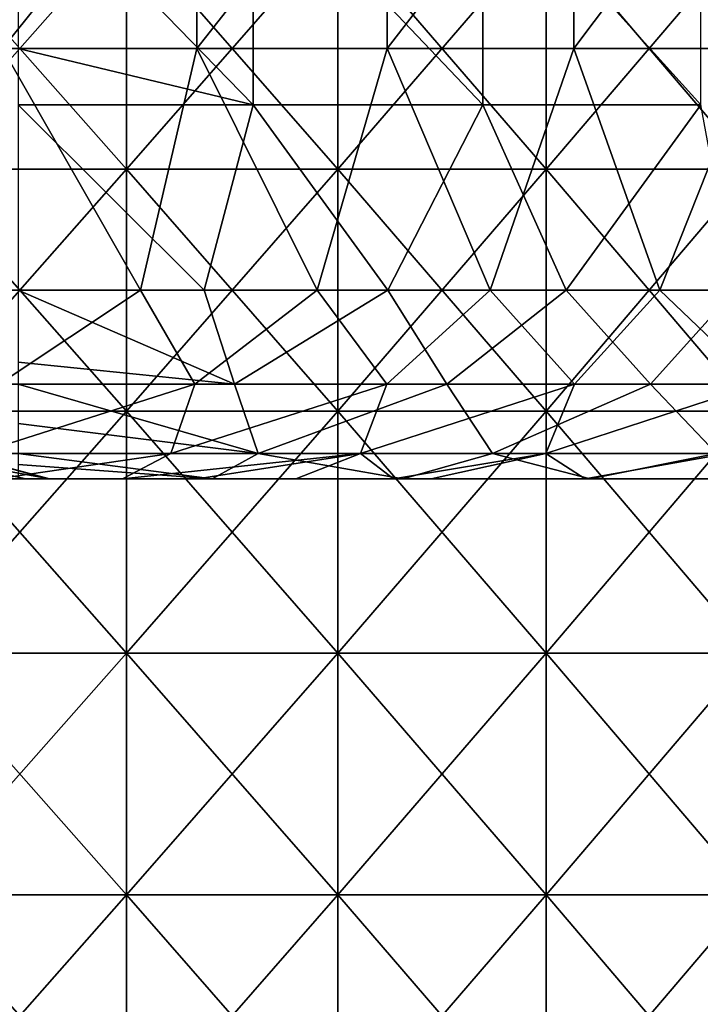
# Model space of a CAD drawing. Header units: inches. Extents: x -4.75 to 4.5, y 0 to 1.88.
# Tile 282 of 462: x 1.65 to 1.88, y 0.33 to 0.65. Entities that reach past the tile are written whole.
import ezdxf

# ---------------------------------------------------------------- set-up
doc = ezdxf.new("R2010")
doc.units = ezdxf.units.IN
doc.header["$LTSCALE"] = 101.851852
doc.header["$MEASUREMENT"] = 0
for name, color, linetype in [('10', 7, 'CONTINUOUS'), ('11', 7, 'CONTINUOUS'), ('12', 7, 'CONTINUOUS'), ('147', 7, 'CONTINUOUS'), ('152', 7, 'CONTINUOUS'), ('169', 7, 'CONTINUOUS'), ('170', 7, 'CONTINUOUS'), ('33', 7, 'CONTINUOUS')]:
    doc.layers.add(name, color=color, linetype=linetype)

msp = doc.modelspace()

# ---------------------------------------------------------------- linework, layer by layer
at = {"layer": '10', "color": 13, "linetype": 'Continuous', "true_color": 0xd67263}
for points in [[(1.57358, 0.5, 1.93572), (1.64688, 0.5, 2.0158), (1.65225, 0.5, 1.93572), (1.57358, 0.5, 1.93572)], [(1.57358, 0.5, 1.93572), (1.65225, 0.5, 1.93572), (1.63894, 0.5, 1.85564), (1.57358, 0.5, 1.93572)], [(1.66122, 0.5, 0.49428), (1.58903, 0.5, 0.4142), (1.58212, 0.5, 0.49428), (1.66122, 0.5, 0.49428)], [(1.66122, 0.5, 0.49428), (1.58212, 0.5, 0.49428), (1.63796, 0.5, 0.57436), (1.66122, 0.5, 0.49428)], [(1.66169, 0.5, 1.05484), (1.61524, 0.5, 0.97476), (1.58258, 0.5, 1.05484), (1.66169, 0.5, 1.05484)], [(1.66169, 0.5, 1.05484), (1.58258, 0.5, 1.05484), (1.63382, 0.5, 1.13492), (1.66169, 0.5, 1.05484)], [(1.63399, 0.5, 0.89468), (1.6644, 0.5, 0.8146), (1.58512, 0.5, 0.8146), (1.63399, 0.5, 0.89468)], [(1.6644, 0.5, 0.8146), (1.59917, 0.5, 0.73452), (1.58512, 0.5, 0.8146), (1.6644, 0.5, 0.8146)], [(1.6685, 0.5, 0.4142), (1.59594, 0.5, 0.33412), (1.58903, 0.5, 0.4142), (1.6685, 0.5, 0.4142)], [(1.6685, 0.5, 0.4142), (1.58903, 0.5, 0.4142), (1.66122, 0.5, 0.49428), (1.6685, 0.5, 0.4142)], [(1.67579, 0.5, 0.33412), (1.65118, 0.5, 0.3125), (1.59594, 0.5, 0.33412), (1.67579, 0.5, 0.33412)], [(1.67579, 0.5, 0.33412), (1.59594, 0.5, 0.33412), (1.6685, 0.5, 0.4142), (1.67579, 0.5, 0.33412)], [(1.63382, 0.5, 1.13492), (1.59613, 0.5, 1.21455), (1.67447, 0.5, 1.215), (1.63382, 0.5, 1.13492)], [(1.59613, 0.5, 1.21455), (1.59848, 0.5, 1.21732), (1.67447, 0.5, 1.215), (1.59613, 0.5, 1.21455)], [(1.59848, 0.5, 1.21732), (1.64383, 0.5, 1.29472), (1.67447, 0.5, 1.215), (1.59848, 0.5, 1.21732)], [(1.67912, 0.5, 0.73452), (1.62695, 0.5, 0.65444), (1.59917, 0.5, 0.73452), (1.67912, 0.5, 0.73452)], [(1.67912, 0.5, 0.73452), (1.59917, 0.5, 0.73452), (1.6644, 0.5, 0.8146), (1.67912, 0.5, 0.73452)], [(1.68575, 0.5, 2.25628), (1.629, 0.5, 2.17596), (1.60719, 0.5, 2.25604), (1.68575, 0.5, 2.25628)], [(1.68575, 0.5, 2.25628), (1.60719, 0.5, 2.25604), (1.64413, 0.5, 2.2868), (1.68575, 0.5, 2.25628)], [(1.69191, 0.5, 1.6154), (1.61505, 0.5, 1.6154), (1.61767, 0.5, 1.69548), (1.69191, 0.5, 1.6154)], [(1.61505, 0.5, 1.6154), (1.69191, 0.5, 1.6154), (1.61866, 0.5, 1.53725), (1.61505, 0.5, 1.6154)], [(1.69416, 0.5, 0.97476), (1.63399, 0.5, 0.89468), (1.61524, 0.5, 0.97476), (1.69416, 0.5, 0.97476)], [(1.69416, 0.5, 0.97476), (1.61524, 0.5, 0.97476), (1.66169, 0.5, 1.05484), (1.69416, 0.5, 0.97476)], [(1.69657, 0.5, 1.69548), (1.69191, 0.5, 1.6154), (1.61767, 0.5, 1.69548), (1.69657, 0.5, 1.69548)], [(1.69657, 0.5, 1.69548), (1.61767, 0.5, 1.69548), (1.62982, 0.5, 1.77556), (1.69657, 0.5, 1.69548)], [(1.61866, 0.5, 1.53725), (1.69191, 0.5, 1.6154), (1.68989, 0.5, 1.53532), (1.61866, 0.5, 1.53725)], [(1.61866, 0.5, 1.53725), (1.68989, 0.5, 1.53532), (1.64547, 0.5, 1.48289), (1.61866, 0.5, 1.53725)], [(1.70633, 0.5, 0.65444), (1.63796, 0.5, 0.57436), (1.62695, 0.5, 0.65444), (1.70633, 0.5, 0.65444)], [(1.70633, 0.5, 0.65444), (1.62695, 0.5, 0.65444), (1.67912, 0.5, 0.73452), (1.70633, 0.5, 0.65444)], [(1.70846, 0.5, 2.17596), (1.64594, 0.5, 2.09588), (1.629, 0.5, 2.17596), (1.70846, 0.5, 2.17596)], [(1.70846, 0.5, 2.17596), (1.629, 0.5, 2.17596), (1.68575, 0.5, 2.25628), (1.70846, 0.5, 2.17596)], [(1.70931, 0.5, 1.77556), (1.69657, 0.5, 1.69548), (1.62982, 0.5, 1.77556), (1.70931, 0.5, 1.77556)], [(1.70931, 0.5, 1.77556), (1.62982, 0.5, 1.77556), (1.63894, 0.5, 1.85564), (1.70931, 0.5, 1.77556)], [(1.71237, 0.5, 1.13492), (1.66169, 0.5, 1.05484), (1.63382, 0.5, 1.13492), (1.71237, 0.5, 1.13492)], [(1.71237, 0.5, 1.13492), (1.63382, 0.5, 1.13492), (1.67447, 0.5, 1.215), (1.71237, 0.5, 1.13492)], [(1.71369, 0.5, 0.89468), (1.63399, 0.5, 0.89468), (1.69416, 0.5, 0.97476), (1.71369, 0.5, 0.89468)], [(1.63399, 0.5, 0.89468), (1.71369, 0.5, 0.89468), (1.6644, 0.5, 0.8146), (1.63399, 0.5, 0.89468)], [(1.71782, 0.5, 0.57436), (1.66122, 0.5, 0.49428), (1.63796, 0.5, 0.57436), (1.71782, 0.5, 0.57436)], [(1.71782, 0.5, 0.57436), (1.63796, 0.5, 0.57436), (1.70633, 0.5, 0.65444), (1.71782, 0.5, 0.57436)], [(1.65225, 0.5, 1.93572), (1.71888, 0.5, 1.85564), (1.63894, 0.5, 1.85564), (1.65225, 0.5, 1.93572)], [(1.71888, 0.5, 1.85564), (1.70931, 0.5, 1.77556), (1.63894, 0.5, 1.85564), (1.71888, 0.5, 1.85564)], [(1.64383, 0.5, 1.29472), (1.64546, 0.5, 1.2991), (1.72111, 0.5, 1.29508), (1.64383, 0.5, 1.29472)], [(1.64383, 0.5, 1.29472), (1.72111, 0.5, 1.29508), (1.67447, 0.5, 1.215), (1.64383, 0.5, 1.29472)], [(1.64546, 0.5, 1.2991), (1.6611, 0.5, 1.3747), (1.72111, 0.5, 1.29508), (1.64546, 0.5, 1.2991)], [(1.68989, 0.5, 1.53532), (1.65372, 0.5, 1.45583), (1.64547, 0.5, 1.48289), (1.68989, 0.5, 1.53532)], [(1.72432, 0.5, 2.09588), (1.64688, 0.5, 2.0158), (1.64594, 0.5, 2.09588), (1.72432, 0.5, 2.09588)], [(1.72432, 0.5, 2.09588), (1.64594, 0.5, 2.09588), (1.70846, 0.5, 2.17596), (1.72432, 0.5, 2.09588)], [(1.72685, 0.5, 2.0158), (1.64688, 0.5, 2.0158), (1.72432, 0.5, 2.09588), (1.72685, 0.5, 2.0158)], [(1.64688, 0.5, 2.0158), (1.72685, 0.5, 2.0158), (1.65225, 0.5, 1.93572), (1.64688, 0.5, 2.0158)], [(1.71551, 0.5, 0.30881), (1.65118, 0.5, 0.3125), (1.67579, 0.5, 0.33412), (1.71551, 0.5, 0.30881)], [(1.65225, 0.5, 1.93572), (1.72685, 0.5, 2.0158), (1.73092, 0.5, 1.93572), (1.65225, 0.5, 1.93572)], [(1.65225, 0.5, 1.93572), (1.73092, 0.5, 1.93572), (1.71888, 0.5, 1.85564), (1.65225, 0.5, 1.93572)], [(1.72637, 0.5, 1.45524), (1.6616, 0.5, 1.391), (1.65372, 0.5, 1.45583), (1.72637, 0.5, 1.45524)], [(1.72637, 0.5, 1.45524), (1.65372, 0.5, 1.45583), (1.68989, 0.5, 1.53532), (1.72637, 0.5, 1.45524)], [(1.6611, 0.5, 1.3747), (1.6616, 0.5, 1.391), (1.72637, 0.5, 1.45524), (1.6611, 0.5, 1.3747)], [(1.73867, 0.5, 1.37516), (1.6611, 0.5, 1.3747), (1.72637, 0.5, 1.45524), (1.73867, 0.5, 1.37516)], [(1.6611, 0.5, 1.3747), (1.73867, 0.5, 1.37516), (1.72111, 0.5, 1.29508), (1.6611, 0.5, 1.3747)], [(1.74031, 0.5, 0.49428), (1.6685, 0.5, 0.4142), (1.66122, 0.5, 0.49428), (1.74031, 0.5, 0.49428)], [(1.74031, 0.5, 0.49428), (1.66122, 0.5, 0.49428), (1.71782, 0.5, 0.57436), (1.74031, 0.5, 0.49428)], [(1.7408, 0.5, 1.05484), (1.69416, 0.5, 0.97476), (1.66169, 0.5, 1.05484), (1.7408, 0.5, 1.05484)], [(1.7408, 0.5, 1.05484), (1.66169, 0.5, 1.05484), (1.71237, 0.5, 1.13492), (1.7408, 0.5, 1.05484)], [(1.71369, 0.5, 0.89468), (1.74367, 0.5, 0.8146), (1.6644, 0.5, 0.8146), (1.71369, 0.5, 0.89468)], [(1.74367, 0.5, 0.8146), (1.67912, 0.5, 0.73452), (1.6644, 0.5, 0.8146), (1.74367, 0.5, 0.8146)], [(1.74797, 0.5, 0.4142), (1.67579, 0.5, 0.33412), (1.6685, 0.5, 0.4142), (1.74797, 0.5, 0.4142)], [(1.74797, 0.5, 0.4142), (1.6685, 0.5, 0.4142), (1.74031, 0.5, 0.49428), (1.74797, 0.5, 0.4142)], [(1.71237, 0.5, 1.13492), (1.67447, 0.5, 1.215), (1.75322, 0.5, 1.215), (1.71237, 0.5, 1.13492)], [(1.67447, 0.5, 1.215), (1.72111, 0.5, 1.29508), (1.75322, 0.5, 1.215), (1.67447, 0.5, 1.215)], [(1.75563, 0.5, 0.33412), (1.71551, 0.5, 0.30881), (1.67579, 0.5, 0.33412), (1.75563, 0.5, 0.33412)], [(1.75563, 0.5, 0.33412), (1.67579, 0.5, 0.33412), (1.74797, 0.5, 0.4142), (1.75563, 0.5, 0.33412)], [(1.75906, 0.5, 0.73452), (1.70633, 0.5, 0.65444), (1.67912, 0.5, 0.73452), (1.75906, 0.5, 0.73452)], [(1.75906, 0.5, 0.73452), (1.67912, 0.5, 0.73452), (1.74367, 0.5, 0.8146), (1.75906, 0.5, 0.73452)], [(1.71055, 0.5, 2.23753), (1.70846, 0.5, 2.17596), (1.68575, 0.5, 2.25628), (1.71055, 0.5, 2.23753)], [(1.68989, 0.5, 1.53532), (1.69191, 0.5, 1.6154), (1.76442, 0.5, 1.53532), (1.68989, 0.5, 1.53532)], [(1.72637, 0.5, 1.45524), (1.68989, 0.5, 1.53532), (1.76442, 0.5, 1.53532), (1.72637, 0.5, 1.45524)], [(1.76878, 0.5, 1.6154), (1.69191, 0.5, 1.6154), (1.69657, 0.5, 1.69548), (1.76878, 0.5, 1.6154)], [(1.69191, 0.5, 1.6154), (1.76878, 0.5, 1.6154), (1.76442, 0.5, 1.53532), (1.69191, 0.5, 1.6154)], [(1.77308, 0.5, 0.97476), (1.71369, 0.5, 0.89468), (1.69416, 0.5, 0.97476), (1.77308, 0.5, 0.97476)], [(1.77308, 0.5, 0.97476), (1.69416, 0.5, 0.97476), (1.7408, 0.5, 1.05484), (1.77308, 0.5, 0.97476)], [(1.77547, 0.5, 1.69548), (1.76878, 0.5, 1.6154), (1.69657, 0.5, 1.69548), (1.77547, 0.5, 1.69548)], [(1.77547, 0.5, 1.69548), (1.69657, 0.5, 1.69548), (1.70931, 0.5, 1.77556), (1.77547, 0.5, 1.69548)], [(1.78571, 0.5, 0.65444), (1.71782, 0.5, 0.57436), (1.70633, 0.5, 0.65444), (1.78571, 0.5, 0.65444)], [(1.78571, 0.5, 0.65444), (1.70633, 0.5, 0.65444), (1.75906, 0.5, 0.73452), (1.78571, 0.5, 0.65444)], [(1.78805, 0.5, 2.1761), (1.72432, 0.5, 2.09588), (1.70846, 0.5, 2.17596), (1.78805, 0.5, 2.1761)], [(1.78805, 0.5, 2.1761), (1.70846, 0.5, 2.17596), (1.77556, 0.5, 2.1863), (1.78805, 0.5, 2.1761)], [(1.77556, 0.5, 2.1863), (1.70846, 0.5, 2.17596), (1.74324, 0.5, 2.21215), (1.77556, 0.5, 2.1863)], [(1.74324, 0.5, 2.21215), (1.70846, 0.5, 2.17596), (1.71055, 0.5, 2.23753), (1.74324, 0.5, 2.21215)], [(1.7888, 0.5, 1.77556), (1.77547, 0.5, 1.69548), (1.70931, 0.5, 1.77556), (1.7888, 0.5, 1.77556)], [(1.7888, 0.5, 1.77556), (1.70931, 0.5, 1.77556), (1.71888, 0.5, 1.85564), (1.7888, 0.5, 1.77556)], [(1.79092, 0.5, 1.13492), (1.7408, 0.5, 1.05484), (1.71237, 0.5, 1.13492), (1.79092, 0.5, 1.13492)], [(1.79092, 0.5, 1.13492), (1.71237, 0.5, 1.13492), (1.75322, 0.5, 1.215), (1.79092, 0.5, 1.13492)], [(1.79338, 0.5, 0.89468), (1.71369, 0.5, 0.89468), (1.77308, 0.5, 0.97476), (1.79338, 0.5, 0.89468)], [(1.71369, 0.5, 0.89468), (1.79338, 0.5, 0.89468), (1.74367, 0.5, 0.8146), (1.71369, 0.5, 0.89468)], [(1.77859, 0.5, 0.29786), (1.71551, 0.5, 0.30881), (1.75563, 0.5, 0.33412), (1.77859, 0.5, 0.29786)], [(1.79768, 0.5, 0.57436), (1.74031, 0.5, 0.49428), (1.71782, 0.5, 0.57436), (1.79768, 0.5, 0.57436)], [(1.79768, 0.5, 0.57436), (1.71782, 0.5, 0.57436), (1.78571, 0.5, 0.65444), (1.79768, 0.5, 0.57436)], [(1.73092, 0.5, 1.93572), (1.79881, 0.5, 1.85564), (1.71888, 0.5, 1.85564), (1.73092, 0.5, 1.93572)], [(1.79881, 0.5, 1.85564), (1.7888, 0.5, 1.77556), (1.71888, 0.5, 1.85564), (1.79881, 0.5, 1.85564)], [(1.72111, 0.5, 1.29508), (1.73867, 0.5, 1.37516), (1.79906, 0.5, 1.29508), (1.72111, 0.5, 1.29508)], [(1.72111, 0.5, 1.29508), (1.79906, 0.5, 1.29508), (1.75322, 0.5, 1.215), (1.72111, 0.5, 1.29508)], [(1.8027, 0.5, 2.09588), (1.72685, 0.5, 2.0158), (1.72432, 0.5, 2.09588), (1.8027, 0.5, 2.09588)], [(1.8027, 0.5, 2.09588), (1.72432, 0.5, 2.09588), (1.78805, 0.5, 2.1761), (1.8027, 0.5, 2.09588)], [(1.80242, 0.5, 1.45524), (1.73867, 0.5, 1.37516), (1.72637, 0.5, 1.45524), (1.80242, 0.5, 1.45524)], [(1.80242, 0.5, 1.45524), (1.72637, 0.5, 1.45524), (1.76442, 0.5, 1.53532), (1.80242, 0.5, 1.45524)], [(1.80683, 0.5, 2.0158), (1.72685, 0.5, 2.0158), (1.8027, 0.5, 2.09588), (1.80683, 0.5, 2.0158)], [(1.72685, 0.5, 2.0158), (1.80683, 0.5, 2.0158), (1.73092, 0.5, 1.93572), (1.72685, 0.5, 2.0158)], [(1.73092, 0.5, 1.93572), (1.80683, 0.5, 2.0158), (1.80959, 0.5, 1.93572), (1.73092, 0.5, 1.93572)], [(1.73092, 0.5, 1.93572), (1.80959, 0.5, 1.93572), (1.79881, 0.5, 1.85564), (1.73092, 0.5, 1.93572)], [(1.81852, 0.5, 1.37516), (1.73867, 0.5, 1.37516), (1.80242, 0.5, 1.45524), (1.81852, 0.5, 1.37516)], [(1.73867, 0.5, 1.37516), (1.81852, 0.5, 1.37516), (1.79906, 0.5, 1.29508), (1.73867, 0.5, 1.37516)], [(1.8194, 0.5, 0.49428), (1.74797, 0.5, 0.4142), (1.74031, 0.5, 0.49428), (1.8194, 0.5, 0.49428)], [(1.8194, 0.5, 0.49428), (1.74031, 0.5, 0.49428), (1.79768, 0.5, 0.57436), (1.8194, 0.5, 0.49428)], [(1.81991, 0.5, 1.05484), (1.77308, 0.5, 0.97476), (1.7408, 0.5, 1.05484), (1.81991, 0.5, 1.05484)], [(1.81991, 0.5, 1.05484), (1.7408, 0.5, 1.05484), (1.79092, 0.5, 1.13492), (1.81991, 0.5, 1.05484)], [(1.79338, 0.5, 0.89468), (1.82294, 0.5, 0.8146), (1.74367, 0.5, 0.8146), (1.79338, 0.5, 0.89468)], [(1.82294, 0.5, 0.8146), (1.75906, 0.5, 0.73452), (1.74367, 0.5, 0.8146), (1.82294, 0.5, 0.8146)], [(1.82744, 0.5, 0.4142), (1.75563, 0.5, 0.33412), (1.74797, 0.5, 0.4142), (1.82744, 0.5, 0.4142)], [(1.82744, 0.5, 0.4142), (1.74797, 0.5, 0.4142), (1.8194, 0.5, 0.49428), (1.82744, 0.5, 0.4142)], [(1.79092, 0.5, 1.13492), (1.75322, 0.5, 1.215), (1.83197, 0.5, 1.215), (1.79092, 0.5, 1.13492)], [(1.75322, 0.5, 1.215), (1.79906, 0.5, 1.29508), (1.83197, 0.5, 1.215), (1.75322, 0.5, 1.215)], [(1.83547, 0.5, 0.33412), (1.77859, 0.5, 0.29786), (1.75563, 0.5, 0.33412), (1.83547, 0.5, 0.33412)], [(1.83547, 0.5, 0.33412), (1.75563, 0.5, 0.33412), (1.82744, 0.5, 0.4142), (1.83547, 0.5, 0.33412)], [(1.839, 0.5, 0.73452), (1.78571, 0.5, 0.65444), (1.75906, 0.5, 0.73452), (1.839, 0.5, 0.73452)], [(1.839, 0.5, 0.73452), (1.75906, 0.5, 0.73452), (1.82294, 0.5, 0.8146), (1.839, 0.5, 0.73452)], [(1.76442, 0.5, 1.53532), (1.76878, 0.5, 1.6154), (1.83896, 0.5, 1.53532), (1.76442, 0.5, 1.53532)], [(1.80242, 0.5, 1.45524), (1.76442, 0.5, 1.53532), (1.83896, 0.5, 1.53532), (1.80242, 0.5, 1.45524)], [(1.84564, 0.5, 1.6154), (1.76878, 0.5, 1.6154), (1.77547, 0.5, 1.69548), (1.84564, 0.5, 1.6154)], [(1.76878, 0.5, 1.6154), (1.84564, 0.5, 1.6154), (1.83896, 0.5, 1.53532), (1.76878, 0.5, 1.6154)], [(1.852, 0.5, 0.97476), (1.79338, 0.5, 0.89468), (1.77308, 0.5, 0.97476), (1.852, 0.5, 0.97476)], [(1.852, 0.5, 0.97476), (1.77308, 0.5, 0.97476), (1.81991, 0.5, 1.05484), (1.852, 0.5, 0.97476)], [(1.85437, 0.5, 1.69548), (1.84564, 0.5, 1.6154), (1.77547, 0.5, 1.69548), (1.85437, 0.5, 1.69548)], [(1.85437, 0.5, 1.69548), (1.77547, 0.5, 1.69548), (1.7888, 0.5, 1.77556), (1.85437, 0.5, 1.69548)], [(1.84069, 0.5, 0.27957), (1.77859, 0.5, 0.29786), (1.83547, 0.5, 0.33412), (1.84069, 0.5, 0.27957)], [(1.86509, 0.5, 0.65444), (1.79768, 0.5, 0.57436), (1.78571, 0.5, 0.65444), (1.86509, 0.5, 0.65444)], [(1.86509, 0.5, 0.65444), (1.78571, 0.5, 0.65444), (1.839, 0.5, 0.73452), (1.86509, 0.5, 0.65444)], [(1.839, 0.5, 2.13323), (1.8027, 0.5, 2.09588), (1.78805, 0.5, 2.1761), (1.839, 0.5, 2.13323)], [(1.86829, 0.5, 1.77556), (1.85437, 0.5, 1.69548), (1.7888, 0.5, 1.77556), (1.86829, 0.5, 1.77556)], [(1.86829, 0.5, 1.77556), (1.7888, 0.5, 1.77556), (1.79881, 0.5, 1.85564), (1.86829, 0.5, 1.77556)], [(1.86947, 0.5, 1.13492), (1.81991, 0.5, 1.05484), (1.79092, 0.5, 1.13492), (1.86947, 0.5, 1.13492)], [(1.86947, 0.5, 1.13492), (1.79092, 0.5, 1.13492), (1.83197, 0.5, 1.215), (1.86947, 0.5, 1.13492)], [(1.87307, 0.5, 0.89468), (1.79338, 0.5, 0.89468), (1.852, 0.5, 0.97476), (1.87307, 0.5, 0.89468)], [(1.79338, 0.5, 0.89468), (1.87307, 0.5, 0.89468), (1.82294, 0.5, 0.8146), (1.79338, 0.5, 0.89468)], [(1.87753, 0.5, 0.57436), (1.8194, 0.5, 0.49428), (1.79768, 0.5, 0.57436), (1.87753, 0.5, 0.57436)], [(1.87753, 0.5, 0.57436), (1.79768, 0.5, 0.57436), (1.86509, 0.5, 0.65444), (1.87753, 0.5, 0.57436)], [(1.80959, 0.5, 1.93572), (1.87875, 0.5, 1.85564), (1.79881, 0.5, 1.85564), (1.80959, 0.5, 1.93572)], [(1.87875, 0.5, 1.85564), (1.86829, 0.5, 1.77556), (1.79881, 0.5, 1.85564), (1.87875, 0.5, 1.85564)], [(1.79906, 0.5, 1.29508), (1.81852, 0.5, 1.37516), (1.877, 0.5, 1.29508), (1.79906, 0.5, 1.29508)], [(1.79906, 0.5, 1.29508), (1.877, 0.5, 1.29508), (1.83197, 0.5, 1.215), (1.79906, 0.5, 1.29508)], [(1.87847, 0.5, 1.45524), (1.81852, 0.5, 1.37516), (1.80242, 0.5, 1.45524), (1.87847, 0.5, 1.45524)], [(1.87847, 0.5, 1.45524), (1.80242, 0.5, 1.45524), (1.83896, 0.5, 1.53532), (1.87847, 0.5, 1.45524)], [(1.88128, 0.5, 2.09606), (1.80683, 0.5, 2.0158), (1.8027, 0.5, 2.09588), (1.88128, 0.5, 2.09606)], [(1.88128, 0.5, 2.09606), (1.8027, 0.5, 2.09588), (1.839, 0.5, 2.13323), (1.88128, 0.5, 2.09606)], [(1.88681, 0.5, 2.0158), (1.80683, 0.5, 2.0158), (1.88128, 0.5, 2.09606), (1.88681, 0.5, 2.0158)], [(1.80683, 0.5, 2.0158), (1.88681, 0.5, 2.0158), (1.80959, 0.5, 1.93572), (1.80683, 0.5, 2.0158)], [(1.80959, 0.5, 1.93572), (1.88681, 0.5, 2.0158), (1.88825, 0.5, 1.93572), (1.80959, 0.5, 1.93572)], [(1.80959, 0.5, 1.93572), (1.88825, 0.5, 1.93572), (1.87875, 0.5, 1.85564), (1.80959, 0.5, 1.93572)], [(1.89838, 0.5, 1.37516), (1.81852, 0.5, 1.37516), (1.87847, 0.5, 1.45524), (1.89838, 0.5, 1.37516)], [(1.81852, 0.5, 1.37516), (1.89838, 0.5, 1.37516), (1.877, 0.5, 1.29508), (1.81852, 0.5, 1.37516)], [(1.89849, 0.5, 0.49428), (1.82744, 0.5, 0.4142), (1.8194, 0.5, 0.49428), (1.89849, 0.5, 0.49428)], [(1.89849, 0.5, 0.49428), (1.8194, 0.5, 0.49428), (1.87753, 0.5, 0.57436), (1.89849, 0.5, 0.49428)], [(1.89903, 0.5, 1.05484), (1.852, 0.5, 0.97476), (1.81991, 0.5, 1.05484), (1.89903, 0.5, 1.05484)], [(1.89903, 0.5, 1.05484), (1.81991, 0.5, 1.05484), (1.86947, 0.5, 1.13492), (1.89903, 0.5, 1.05484)], [(1.87307, 0.5, 0.89468), (1.90221, 0.5, 0.8146), (1.82294, 0.5, 0.8146), (1.87307, 0.5, 0.89468)], [(1.90221, 0.5, 0.8146), (1.839, 0.5, 0.73452), (1.82294, 0.5, 0.8146), (1.90221, 0.5, 0.8146)], [(1.9069, 0.5, 0.4142), (1.83547, 0.5, 0.33412), (1.82744, 0.5, 0.4142), (1.9069, 0.5, 0.4142)], [(1.9069, 0.5, 0.4142), (1.82744, 0.5, 0.4142), (1.89849, 0.5, 0.49428), (1.9069, 0.5, 0.4142)], [(1.86947, 0.5, 1.13492), (1.83197, 0.5, 1.215), (1.91071, 0.5, 1.215), (1.86947, 0.5, 1.13492)], [(1.83197, 0.5, 1.215), (1.877, 0.5, 1.29508), (1.91071, 0.5, 1.215), (1.83197, 0.5, 1.215)], [(1.91531, 0.5, 0.33412), (1.84069, 0.5, 0.27957), (1.83547, 0.5, 0.33412), (1.91531, 0.5, 0.33412)], [(1.91531, 0.5, 0.33412), (1.83547, 0.5, 0.33412), (1.9069, 0.5, 0.4142), (1.91531, 0.5, 0.33412)], [(1.83896, 0.5, 1.53532), (1.84564, 0.5, 1.6154), (1.91349, 0.5, 1.53532), (1.83896, 0.5, 1.53532)], [(1.87847, 0.5, 1.45524), (1.83896, 0.5, 1.53532), (1.91349, 0.5, 1.53532), (1.87847, 0.5, 1.45524)], [(1.91895, 0.5, 0.73452), (1.86509, 0.5, 0.65444), (1.839, 0.5, 0.73452), (1.91895, 0.5, 0.73452)], [(1.91895, 0.5, 0.73452), (1.839, 0.5, 0.73452), (1.90221, 0.5, 0.8146), (1.91895, 0.5, 0.73452)], [(1.89976, 0.5, 0.2546), (1.84069, 0.5, 0.27957), (1.91531, 0.5, 0.33412), (1.89976, 0.5, 0.2546)], [(1.92251, 0.5, 1.6154), (1.84564, 0.5, 1.6154), (1.85437, 0.5, 1.69548), (1.92251, 0.5, 1.6154)], [(1.84564, 0.5, 1.6154), (1.92251, 0.5, 1.6154), (1.91349, 0.5, 1.53532), (1.84564, 0.5, 1.6154)], [(1.93093, 0.5, 0.97476), (1.87307, 0.5, 0.89468), (1.852, 0.5, 0.97476), (1.93093, 0.5, 0.97476)], [(1.93093, 0.5, 0.97476), (1.852, 0.5, 0.97476), (1.89903, 0.5, 1.05484), (1.93093, 0.5, 0.97476)], [(1.93327, 0.5, 1.69548), (1.92251, 0.5, 1.6154), (1.85437, 0.5, 1.69548), (1.93327, 0.5, 1.69548)], [(1.93327, 0.5, 1.69548), (1.85437, 0.5, 1.69548), (1.86829, 0.5, 1.77556), (1.93327, 0.5, 1.69548)], [(1.94447, 0.5, 0.65444), (1.87753, 0.5, 0.57436), (1.86509, 0.5, 0.65444), (1.94447, 0.5, 0.65444)], [(1.94447, 0.5, 0.65444), (1.86509, 0.5, 0.65444), (1.91895, 0.5, 0.73452), (1.94447, 0.5, 0.65444)], [(1.94778, 0.5, 1.77556), (1.93327, 0.5, 1.69548), (1.86829, 0.5, 1.77556), (1.94778, 0.5, 1.77556)], [(1.94778, 0.5, 1.77556), (1.86829, 0.5, 1.77556), (1.87875, 0.5, 1.85564), (1.94778, 0.5, 1.77556)], [(1.94802, 0.5, 1.13492), (1.89903, 0.5, 1.05484), (1.86947, 0.5, 1.13492), (1.94802, 0.5, 1.13492)], [(1.94802, 0.5, 1.13492), (1.86947, 0.5, 1.13492), (1.91071, 0.5, 1.215), (1.94802, 0.5, 1.13492)], [(1.95276, 0.5, 0.89468), (1.87307, 0.5, 0.89468), (1.93093, 0.5, 0.97476), (1.95276, 0.5, 0.89468)], [(1.87307, 0.5, 0.89468), (1.95276, 0.5, 0.89468), (1.90221, 0.5, 0.8146), (1.87307, 0.5, 0.89468)], [(1.877, 0.5, 1.29508), (1.89838, 0.5, 1.37516), (1.95495, 0.5, 1.29508), (1.877, 0.5, 1.29508)], [(1.877, 0.5, 1.29508), (1.95495, 0.5, 1.29508), (1.91071, 0.5, 1.215), (1.877, 0.5, 1.29508)]]:
    msp.add_3dface(points, dxfattribs=at)
at = {"layer": '11', "color": 13, "linetype": 'Continuous', "true_color": 0xd67263}
for points in [[(1.71037, 0.6425, 2.31587), (1.64597, 0.6425, 2.36208), (1.71037, 0.72258, 2.31587), (1.71037, 0.6425, 2.31587)], [(1.71037, 0.72258, 2.31587), (1.64597, 0.6425, 2.36208), (1.64597, 0.72258, 2.36208), (1.71037, 0.72258, 2.31587)], [(1.77348, 0.6425, 2.26791), (1.71037, 0.6425, 2.31587), (1.77348, 0.72258, 2.26791), (1.77348, 0.6425, 2.26791)], [(1.77348, 0.72258, 2.26791), (1.71037, 0.6425, 2.31587), (1.71037, 0.72258, 2.31587), (1.77348, 0.72258, 2.26791)], [(1.83524, 0.6425, 2.21823), (1.77348, 0.6425, 2.26791), (1.83524, 0.72258, 2.21823), (1.83524, 0.6425, 2.21823)], [(1.83524, 0.72258, 2.21823), (1.77348, 0.6425, 2.26791), (1.77348, 0.72258, 2.26791), (1.83524, 0.72258, 2.21823)], [(1.89561, 0.6425, 2.16687), (1.83524, 0.6425, 2.21823), (1.89561, 0.72258, 2.16687), (1.89561, 0.6425, 2.16687)], [(1.89561, 0.72258, 2.16687), (1.83524, 0.6425, 2.21823), (1.83524, 0.72258, 2.21823), (1.89561, 0.72258, 2.16687)], [(1.69171, 0.5625, 2.32954), (1.63212, 0.5625, 2.37167), (1.64597, 0.6425, 2.36208), (1.69171, 0.5625, 2.32954)], [(1.71037, 0.6425, 2.31587), (1.69171, 0.5625, 2.32954), (1.64597, 0.6425, 2.36208), (1.71037, 0.6425, 2.31587)], [(1.75022, 0.5625, 2.28591), (1.69171, 0.5625, 2.32954), (1.71037, 0.6425, 2.31587), (1.75022, 0.5625, 2.28591)], [(1.77348, 0.6425, 2.26791), (1.75022, 0.5625, 2.28591), (1.71037, 0.6425, 2.31587), (1.77348, 0.6425, 2.26791)], [(1.8076, 0.5625, 2.24081), (1.75022, 0.5625, 2.28591), (1.77348, 0.6425, 2.26791), (1.8076, 0.5625, 2.24081)], [(1.83524, 0.6425, 2.21823), (1.8076, 0.5625, 2.24081), (1.77348, 0.6425, 2.26791), (1.83524, 0.6425, 2.21823)], [(1.8638, 0.5625, 2.19428), (1.8076, 0.5625, 2.24081), (1.83524, 0.6425, 2.21823), (1.8638, 0.5625, 2.19428)], [(1.89561, 0.6425, 2.16687), (1.8638, 0.5625, 2.19428), (1.83524, 0.6425, 2.21823), (1.89561, 0.6425, 2.16687)], [(1.91881, 0.5625, 2.14635), (1.8638, 0.5625, 2.19428), (1.89561, 0.6425, 2.16687), (1.91881, 0.5625, 2.14635)]]:
    msp.add_3dface(points, dxfattribs=at)
at = {"layer": '12', "color": 13, "linetype": 'Continuous', "true_color": 0xd67263}
for points in [[(1.68708, 0.68254, 3.1377), (1.61627, 0.68254, 3.17476), (1.68708, 0.60246, 3.1377), (1.68708, 0.68254, 3.1377)], [(1.68708, 0.60246, 3.1377), (1.61627, 0.68254, 3.17476), (1.61627, 0.60246, 3.17476), (1.68708, 0.60246, 3.1377)], [(1.61627, 0.68254, -3.17476), (1.68708, 0.68254, -3.1377), (1.61627, 0.60246, -3.17476), (1.61627, 0.68254, -3.17476)], [(1.61627, 0.60246, -3.17476), (1.68708, 0.68254, -3.1377), (1.68708, 0.60246, -3.1377), (1.61627, 0.60246, -3.17476)], [(1.75705, 0.68254, 3.09906), (1.68708, 0.68254, 3.1377), (1.75705, 0.60246, 3.09906), (1.75705, 0.68254, 3.09906)], [(1.75705, 0.60246, 3.09906), (1.68708, 0.68254, 3.1377), (1.68708, 0.60246, 3.1377), (1.75705, 0.60246, 3.09906)], [(1.68708, 0.68254, -3.1377), (1.75705, 0.68254, -3.09906), (1.68708, 0.60246, -3.1377), (1.68708, 0.68254, -3.1377)], [(1.68708, 0.60246, -3.1377), (1.75705, 0.68254, -3.09906), (1.75705, 0.60246, -3.09906), (1.68708, 0.60246, -3.1377)], [(1.82613, 0.68254, 3.05886), (1.75705, 0.68254, 3.09906), (1.82613, 0.60246, 3.05886), (1.82613, 0.68254, 3.05886)], [(1.82613, 0.60246, 3.05886), (1.75705, 0.68254, 3.09906), (1.75705, 0.60246, 3.09906), (1.82613, 0.60246, 3.05886)], [(1.75705, 0.68254, -3.09906), (1.82613, 0.68254, -3.05886), (1.75705, 0.60246, -3.09906), (1.75705, 0.68254, -3.09906)], [(1.75705, 0.60246, -3.09906), (1.82613, 0.68254, -3.05886), (1.82613, 0.60246, -3.05886), (1.75705, 0.60246, -3.09906)], [(1.8943, 0.68254, 3.01713), (1.82613, 0.68254, 3.05886), (1.8943, 0.60246, 3.01713), (1.8943, 0.68254, 3.01713)], [(1.8943, 0.60246, 3.01713), (1.82613, 0.68254, 3.05886), (1.82613, 0.60246, 3.05886), (1.8943, 0.60246, 3.01713)], [(1.82613, 0.68254, -3.05886), (1.8943, 0.68254, -3.01713), (1.82613, 0.60246, -3.05886), (1.82613, 0.68254, -3.05886)], [(1.82613, 0.60246, -3.05886), (1.8943, 0.68254, -3.01713), (1.8943, 0.60246, -3.01713), (1.82613, 0.60246, -3.05886)], [(1.68708, 0.60246, 3.1377), (1.61627, 0.60246, 3.17476), (1.68708, 0.52238, 3.1377), (1.68708, 0.60246, 3.1377)], [(1.68708, 0.52238, 3.1377), (1.61627, 0.60246, 3.17476), (1.61627, 0.52238, 3.17476), (1.68708, 0.52238, 3.1377)], [(1.61627, 0.60246, -3.17476), (1.68708, 0.60246, -3.1377), (1.61627, 0.52238, -3.17476), (1.61627, 0.60246, -3.17476)], [(1.61627, 0.52238, -3.17476), (1.68708, 0.60246, -3.1377), (1.68708, 0.52238, -3.1377), (1.61627, 0.52238, -3.17476)], [(1.75705, 0.60246, 3.09906), (1.68708, 0.60246, 3.1377), (1.75705, 0.52238, 3.09906), (1.75705, 0.60246, 3.09906)], [(1.75705, 0.52238, 3.09906), (1.68708, 0.60246, 3.1377), (1.68708, 0.52238, 3.1377), (1.75705, 0.52238, 3.09906)], [(1.68708, 0.60246, -3.1377), (1.75705, 0.60246, -3.09906), (1.68708, 0.52238, -3.1377), (1.68708, 0.60246, -3.1377)], [(1.68708, 0.52238, -3.1377), (1.75705, 0.60246, -3.09906), (1.75705, 0.52238, -3.09906), (1.68708, 0.52238, -3.1377)], [(1.82613, 0.60246, 3.05886), (1.75705, 0.60246, 3.09906), (1.82613, 0.52238, 3.05886), (1.82613, 0.60246, 3.05886)], [(1.82613, 0.52238, 3.05886), (1.75705, 0.60246, 3.09906), (1.75705, 0.52238, 3.09906), (1.82613, 0.52238, 3.05886)], [(1.75705, 0.60246, -3.09906), (1.82613, 0.60246, -3.05886), (1.75705, 0.52238, -3.09906), (1.75705, 0.60246, -3.09906)], [(1.75705, 0.52238, -3.09906), (1.82613, 0.60246, -3.05886), (1.82613, 0.52238, -3.05886), (1.75705, 0.52238, -3.09906)], [(1.8943, 0.60246, 3.01713), (1.82613, 0.60246, 3.05886), (1.8943, 0.52238, 3.01713), (1.8943, 0.60246, 3.01713)], [(1.8943, 0.52238, 3.01713), (1.82613, 0.60246, 3.05886), (1.82613, 0.52238, 3.05886), (1.8943, 0.52238, 3.01713)], [(1.82613, 0.60246, -3.05886), (1.8943, 0.60246, -3.01713), (1.82613, 0.52238, -3.05886), (1.82613, 0.60246, -3.05886)], [(1.82613, 0.52238, -3.05886), (1.8943, 0.60246, -3.01713), (1.8943, 0.52238, -3.01713), (1.82613, 0.52238, -3.05886)], [(1.68708, 0.52238, 3.1377), (1.61627, 0.52238, 3.17476), (1.68708, 0.4423, 3.1377), (1.68708, 0.52238, 3.1377)], [(1.68708, 0.4423, 3.1377), (1.61627, 0.52238, 3.17476), (1.61627, 0.4423, 3.17476), (1.68708, 0.4423, 3.1377)], [(1.61627, 0.52238, -3.17476), (1.68708, 0.52238, -3.1377), (1.61627, 0.4423, -3.17476), (1.61627, 0.52238, -3.17476)], [(1.61627, 0.4423, -3.17476), (1.68708, 0.52238, -3.1377), (1.68708, 0.4423, -3.1377), (1.61627, 0.4423, -3.17476)], [(1.75705, 0.52238, 3.09906), (1.68708, 0.52238, 3.1377), (1.75705, 0.4423, 3.09906), (1.75705, 0.52238, 3.09906)], [(1.75705, 0.4423, 3.09906), (1.68708, 0.52238, 3.1377), (1.68708, 0.4423, 3.1377), (1.75705, 0.4423, 3.09906)], [(1.68708, 0.52238, -3.1377), (1.75705, 0.52238, -3.09906), (1.68708, 0.4423, -3.1377), (1.68708, 0.52238, -3.1377)], [(1.68708, 0.4423, -3.1377), (1.75705, 0.52238, -3.09906), (1.75705, 0.4423, -3.09906), (1.68708, 0.4423, -3.1377)], [(1.82613, 0.52238, 3.05886), (1.75705, 0.52238, 3.09906), (1.82613, 0.4423, 3.05886), (1.82613, 0.52238, 3.05886)], [(1.82613, 0.4423, 3.05886), (1.75705, 0.52238, 3.09906), (1.75705, 0.4423, 3.09906), (1.82613, 0.4423, 3.05886)], [(1.75705, 0.52238, -3.09906), (1.82613, 0.52238, -3.05886), (1.75705, 0.4423, -3.09906), (1.75705, 0.52238, -3.09906)], [(1.75705, 0.4423, -3.09906), (1.82613, 0.52238, -3.05886), (1.82613, 0.4423, -3.05886), (1.75705, 0.4423, -3.09906)], [(1.8943, 0.52238, 3.01713), (1.82613, 0.52238, 3.05886), (1.8943, 0.4423, 3.01713), (1.8943, 0.52238, 3.01713)], [(1.8943, 0.4423, 3.01713), (1.82613, 0.52238, 3.05886), (1.82613, 0.4423, 3.05886), (1.8943, 0.4423, 3.01713)], [(1.82613, 0.52238, -3.05886), (1.8943, 0.52238, -3.01713), (1.82613, 0.4423, -3.05886), (1.82613, 0.52238, -3.05886)], [(1.82613, 0.4423, -3.05886), (1.8943, 0.52238, -3.01713), (1.8943, 0.4423, -3.01713), (1.82613, 0.4423, -3.05886)], [(1.68708, 0.4423, 3.1377), (1.61627, 0.4423, 3.17476), (1.68708, 0.36222, 3.1377), (1.68708, 0.4423, 3.1377)], [(1.68708, 0.36222, 3.1377), (1.61627, 0.4423, 3.17476), (1.61627, 0.36222, 3.17476), (1.68708, 0.36222, 3.1377)], [(1.61627, 0.4423, -3.17476), (1.68708, 0.4423, -3.1377), (1.61627, 0.36222, -3.17476), (1.61627, 0.4423, -3.17476)], [(1.61627, 0.36222, -3.17476), (1.68708, 0.4423, -3.1377), (1.68708, 0.36222, -3.1377), (1.61627, 0.36222, -3.17476)], [(1.75705, 0.4423, 3.09906), (1.68708, 0.4423, 3.1377), (1.75705, 0.36222, 3.09906), (1.75705, 0.4423, 3.09906)], [(1.75705, 0.36222, 3.09906), (1.68708, 0.4423, 3.1377), (1.68708, 0.36222, 3.1377), (1.75705, 0.36222, 3.09906)], [(1.68708, 0.4423, -3.1377), (1.75705, 0.4423, -3.09906), (1.68708, 0.36222, -3.1377), (1.68708, 0.4423, -3.1377)], [(1.68708, 0.36222, -3.1377), (1.75705, 0.4423, -3.09906), (1.75705, 0.36222, -3.09906), (1.68708, 0.36222, -3.1377)], [(1.82613, 0.4423, 3.05886), (1.75705, 0.4423, 3.09906), (1.82613, 0.36222, 3.05886), (1.82613, 0.4423, 3.05886)], [(1.82613, 0.36222, 3.05886), (1.75705, 0.4423, 3.09906), (1.75705, 0.36222, 3.09906), (1.82613, 0.36222, 3.05886)], [(1.75705, 0.4423, -3.09906), (1.82613, 0.4423, -3.05886), (1.75705, 0.36222, -3.09906), (1.75705, 0.4423, -3.09906)], [(1.75705, 0.36222, -3.09906), (1.82613, 0.4423, -3.05886), (1.82613, 0.36222, -3.05886), (1.75705, 0.36222, -3.09906)], [(1.8943, 0.4423, 3.01713), (1.82613, 0.4423, 3.05886), (1.8943, 0.36222, 3.01713), (1.8943, 0.4423, 3.01713)], [(1.8943, 0.36222, 3.01713), (1.82613, 0.4423, 3.05886), (1.82613, 0.36222, 3.05886), (1.8943, 0.36222, 3.01713)], [(1.82613, 0.4423, -3.05886), (1.8943, 0.4423, -3.01713), (1.82613, 0.36222, -3.05886), (1.82613, 0.4423, -3.05886)], [(1.82613, 0.36222, -3.05886), (1.8943, 0.4423, -3.01713), (1.8943, 0.36222, -3.01713), (1.82613, 0.36222, -3.05886)], [(1.68708, 0.36222, 3.1377), (1.61627, 0.36222, 3.17476), (1.68708, 0.28214, 3.1377), (1.68708, 0.36222, 3.1377)], [(1.68708, 0.28214, 3.1377), (1.61627, 0.36222, 3.17476), (1.61627, 0.28214, 3.17476), (1.68708, 0.28214, 3.1377)], [(1.61627, 0.36222, -3.17476), (1.68708, 0.36222, -3.1377), (1.61627, 0.28214, -3.17476), (1.61627, 0.36222, -3.17476)], [(1.61627, 0.28214, -3.17476), (1.68708, 0.36222, -3.1377), (1.68708, 0.28214, -3.1377), (1.61627, 0.28214, -3.17476)], [(1.75705, 0.36222, 3.09906), (1.68708, 0.36222, 3.1377), (1.75705, 0.28214, 3.09906), (1.75705, 0.36222, 3.09906)], [(1.75705, 0.28214, 3.09906), (1.68708, 0.36222, 3.1377), (1.68708, 0.28214, 3.1377), (1.75705, 0.28214, 3.09906)], [(1.68708, 0.36222, -3.1377), (1.75705, 0.36222, -3.09906), (1.68708, 0.28214, -3.1377), (1.68708, 0.36222, -3.1377)], [(1.68708, 0.28214, -3.1377), (1.75705, 0.36222, -3.09906), (1.75705, 0.28214, -3.09906), (1.68708, 0.28214, -3.1377)], [(1.82613, 0.36222, 3.05886), (1.75705, 0.36222, 3.09906), (1.82613, 0.28214, 3.05886), (1.82613, 0.36222, 3.05886)], [(1.82613, 0.28214, 3.05886), (1.75705, 0.36222, 3.09906), (1.75705, 0.28214, 3.09906), (1.82613, 0.28214, 3.05886)], [(1.75705, 0.36222, -3.09906), (1.82613, 0.36222, -3.05886), (1.75705, 0.28214, -3.09906), (1.75705, 0.36222, -3.09906)], [(1.75705, 0.28214, -3.09906), (1.82613, 0.36222, -3.05886), (1.82613, 0.28214, -3.05886), (1.75705, 0.28214, -3.09906)], [(1.8943, 0.36222, 3.01713), (1.82613, 0.36222, 3.05886), (1.8943, 0.28214, 3.01713), (1.8943, 0.36222, 3.01713)], [(1.8943, 0.28214, 3.01713), (1.82613, 0.36222, 3.05886), (1.82613, 0.28214, 3.05886), (1.8943, 0.28214, 3.01713)], [(1.82613, 0.36222, -3.05886), (1.8943, 0.36222, -3.01713), (1.82613, 0.28214, -3.05886), (1.82613, 0.36222, -3.05886)], [(1.82613, 0.28214, -3.05886), (1.8943, 0.36222, -3.01713), (1.8943, 0.28214, -3.01713), (1.82613, 0.28214, -3.05886)]]:
    msp.add_3dface(points, dxfattribs=at)
at = {"layer": '147', "color": 13, "linetype": 'Continuous', "true_color": 0xd67263}
for points in [[(1.63212, 0.5625, 2.37167), (1.69171, 0.5625, 2.32954), (1.64477, 0.53128, 2.35273), (1.63212, 0.5625, 2.37167)], [(1.69171, 0.5625, 2.32954), (1.7097, 0.53128, 2.30597), (1.64477, 0.53128, 2.35273), (1.69171, 0.5625, 2.32954)], [(1.69171, 0.5625, 2.32954), (1.75022, 0.5625, 2.28591), (1.7097, 0.53128, 2.30597), (1.69171, 0.5625, 2.32954)], [(1.75022, 0.5625, 2.28591), (1.7733, 0.53128, 2.25743), (1.7097, 0.53128, 2.30597), (1.75022, 0.5625, 2.28591)], [(1.75022, 0.5625, 2.28591), (1.8076, 0.5625, 2.24081), (1.7733, 0.53128, 2.25743), (1.75022, 0.5625, 2.28591)], [(1.8076, 0.5625, 2.24081), (1.83553, 0.53128, 2.20713), (1.7733, 0.53128, 2.25743), (1.8076, 0.5625, 2.24081)], [(1.8076, 0.5625, 2.24081), (1.8638, 0.5625, 2.19428), (1.83553, 0.53128, 2.20713), (1.8076, 0.5625, 2.24081)], [(1.8638, 0.5625, 2.19428), (1.89633, 0.53128, 2.15511), (1.83553, 0.53128, 2.20713), (1.8638, 0.5625, 2.19428)], [(1.8638, 0.5625, 2.19428), (1.91881, 0.5625, 2.14635), (1.89633, 0.53128, 2.15511), (1.8638, 0.5625, 2.19428)], [(1.70179, 0.50837, 2.28333), (1.63769, 0.50837, 2.32973), (1.7097, 0.53128, 2.30597), (1.70179, 0.50837, 2.28333)], [(1.7097, 0.53128, 2.30597), (1.63769, 0.50837, 2.32973), (1.64477, 0.53128, 2.35273), (1.7097, 0.53128, 2.30597)], [(1.76458, 0.50837, 2.23516), (1.70179, 0.50837, 2.28333), (1.7733, 0.53128, 2.25743), (1.76458, 0.50837, 2.23516)], [(1.7733, 0.53128, 2.25743), (1.70179, 0.50837, 2.28333), (1.7097, 0.53128, 2.30597), (1.7733, 0.53128, 2.25743)], [(1.82601, 0.50837, 2.18526), (1.76458, 0.50837, 2.23516), (1.83553, 0.53128, 2.20713), (1.82601, 0.50837, 2.18526)], [(1.83553, 0.53128, 2.20713), (1.76458, 0.50837, 2.23516), (1.7733, 0.53128, 2.25743), (1.83553, 0.53128, 2.20713)], [(1.88603, 0.50837, 2.13368), (1.82601, 0.50837, 2.18526), (1.89633, 0.53128, 2.15511), (1.88603, 0.50837, 2.13368)], [(1.89633, 0.53128, 2.15511), (1.82601, 0.50837, 2.18526), (1.83553, 0.53128, 2.20713), (1.89633, 0.53128, 2.15511)], [(1.70179, 0.50837, 2.28333), (1.64413, 0.5, 2.2868), (1.63769, 0.50837, 2.32973), (1.70179, 0.50837, 2.28333)], [(1.68575, 0.5, 2.25628), (1.64413, 0.5, 2.2868), (1.70179, 0.50837, 2.28333), (1.68575, 0.5, 2.25628)], [(1.71055, 0.5, 2.23753), (1.68575, 0.5, 2.25628), (1.76458, 0.50837, 2.23516), (1.71055, 0.5, 2.23753)], [(1.76458, 0.50837, 2.23516), (1.68575, 0.5, 2.25628), (1.70179, 0.50837, 2.28333), (1.76458, 0.50837, 2.23516)], [(1.74324, 0.5, 2.21215), (1.71055, 0.5, 2.23753), (1.76458, 0.50837, 2.23516), (1.74324, 0.5, 2.21215)], [(1.77556, 0.5, 2.1863), (1.74324, 0.5, 2.21215), (1.76458, 0.50837, 2.23516), (1.77556, 0.5, 2.1863)], [(1.82601, 0.50837, 2.18526), (1.77556, 0.5, 2.1863), (1.76458, 0.50837, 2.23516), (1.82601, 0.50837, 2.18526)], [(1.78805, 0.5, 2.1761), (1.77556, 0.5, 2.1863), (1.82601, 0.50837, 2.18526), (1.78805, 0.5, 2.1761)], [(1.839, 0.5, 2.13323), (1.78805, 0.5, 2.1761), (1.82601, 0.50837, 2.18526), (1.839, 0.5, 2.13323)], [(1.88603, 0.50837, 2.13368), (1.839, 0.5, 2.13323), (1.82601, 0.50837, 2.18526), (1.88603, 0.50837, 2.13368)], [(1.88128, 0.5, 2.09606), (1.839, 0.5, 2.13323), (1.88603, 0.50837, 2.13368), (1.88128, 0.5, 2.09606)]]:
    msp.add_3dface(points, dxfattribs=at)
at = {"layer": '152', "color": 13, "linetype": 'Continuous', "true_color": 0xd67263}
for points in [[(1.71284, 0.5625, 0.24618), (1.65118, 0.5625, 0.25), (1.72291, 0.53128, 0.25327), (1.71284, 0.5625, 0.24618)], [(1.65118, 0.5625, 0.25), (1.65118, 0.53858, 0.25476), (1.72291, 0.53128, 0.25327), (1.65118, 0.5625, 0.25)], [(1.77365, 0.5625, 0.23477), (1.71284, 0.5625, 0.24618), (1.72291, 0.53128, 0.25327), (1.77365, 0.5625, 0.23477)], [(1.79321, 0.53128, 0.23811), (1.77365, 0.5625, 0.23477), (1.72291, 0.53128, 0.25327), (1.79321, 0.53128, 0.23811)], [(1.83274, 0.5625, 0.21587), (1.77365, 0.5625, 0.23477), (1.79321, 0.53128, 0.23811), (1.83274, 0.5625, 0.21587)], [(1.86066, 0.53128, 0.21319), (1.83274, 0.5625, 0.21587), (1.79321, 0.53128, 0.23811), (1.86066, 0.53128, 0.21319)], [(1.88868, 0.5625, 0.19), (1.83274, 0.5625, 0.21587), (1.86066, 0.53128, 0.21319), (1.88868, 0.5625, 0.19)], [(1.92392, 0.53128, 0.179), (1.88868, 0.5625, 0.19), (1.86066, 0.53128, 0.21319), (1.92392, 0.53128, 0.179)], [(1.65118, 0.53858, 0.25476), (1.65118, 0.53128, 0.25836), (1.72291, 0.53128, 0.25327), (1.65118, 0.53858, 0.25476)], [(1.65118, 0.53128, 0.25836), (1.65118, 0.51831, 0.26831), (1.73067, 0.50837, 0.27527), (1.65118, 0.53128, 0.25836)], [(1.65118, 0.53128, 0.25836), (1.73067, 0.50837, 0.27527), (1.72291, 0.53128, 0.25327), (1.65118, 0.53128, 0.25836)], [(1.73067, 0.50837, 0.27527), (1.79321, 0.53128, 0.23811), (1.72291, 0.53128, 0.25327), (1.73067, 0.50837, 0.27527)], [(1.73067, 0.50837, 0.27527), (1.80837, 0.50837, 0.25746), (1.79321, 0.53128, 0.23811), (1.73067, 0.50837, 0.27527)], [(1.80837, 0.50837, 0.25746), (1.86066, 0.53128, 0.21319), (1.79321, 0.53128, 0.23811), (1.80837, 0.50837, 0.25746)], [(1.80837, 0.50837, 0.25746), (1.88253, 0.50837, 0.22823), (1.86066, 0.53128, 0.21319), (1.80837, 0.50837, 0.25746)], [(1.88253, 0.50837, 0.22823), (1.92392, 0.53128, 0.179), (1.86066, 0.53128, 0.21319), (1.88253, 0.50837, 0.22823)], [(1.65118, 0.51831, 0.26831), (1.65118, 0.50837, 0.28125), (1.73067, 0.50837, 0.27527), (1.65118, 0.51831, 0.26831)], [(1.71551, 0.5, 0.30881), (1.65118, 0.50837, 0.28125), (1.65118, 0.50476, 0.28858), (1.71551, 0.5, 0.30881)], [(1.65118, 0.50837, 0.28125), (1.71551, 0.5, 0.30881), (1.73067, 0.50837, 0.27527), (1.65118, 0.50837, 0.28125)], [(1.71551, 0.5, 0.30881), (1.77859, 0.5, 0.29786), (1.73067, 0.50837, 0.27527), (1.71551, 0.5, 0.30881)], [(1.73067, 0.50837, 0.27527), (1.77859, 0.5, 0.29786), (1.80837, 0.50837, 0.25746), (1.73067, 0.50837, 0.27527)], [(1.77859, 0.5, 0.29786), (1.84069, 0.5, 0.27957), (1.80837, 0.50837, 0.25746), (1.77859, 0.5, 0.29786)], [(1.80837, 0.50837, 0.25746), (1.84069, 0.5, 0.27957), (1.88253, 0.50837, 0.22823), (1.80837, 0.50837, 0.25746)], [(1.84069, 0.5, 0.27957), (1.89976, 0.5, 0.2546), (1.88253, 0.50837, 0.22823), (1.84069, 0.5, 0.27957)], [(1.65118, 0.5, 0.3125), (1.71551, 0.5, 0.30881), (1.65118, 0.50476, 0.28858), (1.65118, 0.5, 0.3125)]]:
    msp.add_3dface(points, dxfattribs=at)
at = {"layer": '169', "color": 13, "linetype": 'Continuous', "true_color": 0xd67263}
for points in [[(1.65372, 0.5, 1.45583), (1.6616, 0.5, 1.391), (1.61571, 0.50842, 1.47279), (1.65372, 0.5, 1.45583)], [(1.6616, 0.5, 1.391), (1.63013, 0.50842, 1.391), (1.61571, 0.50842, 1.47279), (1.6616, 0.5, 1.391)], [(1.64547, 0.5, 1.48289), (1.65372, 0.5, 1.45583), (1.61571, 0.50842, 1.47279), (1.64547, 0.5, 1.48289)]]:
    msp.add_3dface(points, dxfattribs=at)
at = {"layer": '170', "color": 13, "linetype": 'Continuous', "true_color": 0xd67263}
for points in [[(1.6616, 0.5, 1.391), (1.6611, 0.5, 1.3747), (1.63013, 0.50842, 1.391), (1.6616, 0.5, 1.391)], [(1.6611, 0.5, 1.3747), (1.64546, 0.5, 1.2991), (1.63013, 0.50842, 1.391), (1.6611, 0.5, 1.3747)]]:
    msp.add_3dface(points, dxfattribs=at)
at = {"layer": '33', "color": 13, "linetype": 'Continuous', "true_color": 0xd67263}
for points in [[(1.65118, 0.70386, 0.25), (1.65118, 0.6425, 0.25), (1.72909, 0.62378, 0.24389), (1.65118, 0.70386, 0.25)], [(1.65118, 0.70386, 0.25), (1.72909, 0.62378, 0.24389), (1.72909, 0.70386, 0.24389), (1.65118, 0.70386, 0.25)], [(1.72909, 0.62378, 0.24389), (1.8051, 0.62378, 0.22572), (1.72909, 0.70386, 0.24389), (1.72909, 0.62378, 0.24389)], [(1.72909, 0.70386, 0.24389), (1.8051, 0.62378, 0.22572), (1.8051, 0.70386, 0.22572), (1.72909, 0.70386, 0.24389)], [(1.8051, 0.62378, 0.22572), (1.87735, 0.62378, 0.19592), (1.8051, 0.70386, 0.22572), (1.8051, 0.62378, 0.22572)], [(1.8051, 0.70386, 0.22572), (1.87735, 0.62378, 0.19592), (1.87735, 0.70386, 0.19592), (1.8051, 0.70386, 0.22572)], [(1.65118, 0.6425, 0.25), (1.65118, 0.62378, 0.25), (1.72909, 0.62378, 0.24389), (1.65118, 0.6425, 0.25)], [(1.65118, 0.62378, 0.25), (1.65118, 0.5625, 0.25), (1.71284, 0.5625, 0.24618), (1.65118, 0.62378, 0.25)], [(1.65118, 0.62378, 0.25), (1.71284, 0.5625, 0.24618), (1.72909, 0.62378, 0.24389), (1.65118, 0.62378, 0.25)], [(1.71284, 0.5625, 0.24618), (1.77365, 0.5625, 0.23477), (1.72909, 0.62378, 0.24389), (1.71284, 0.5625, 0.24618)], [(1.72909, 0.62378, 0.24389), (1.77365, 0.5625, 0.23477), (1.8051, 0.62378, 0.22572), (1.72909, 0.62378, 0.24389)], [(1.77365, 0.5625, 0.23477), (1.83274, 0.5625, 0.21587), (1.8051, 0.62378, 0.22572), (1.77365, 0.5625, 0.23477)], [(1.8051, 0.62378, 0.22572), (1.83274, 0.5625, 0.21587), (1.87735, 0.62378, 0.19592), (1.8051, 0.62378, 0.22572)], [(1.83274, 0.5625, 0.21587), (1.88868, 0.5625, 0.19), (1.87735, 0.62378, 0.19592), (1.83274, 0.5625, 0.21587)]]:
    msp.add_3dface(points, dxfattribs=at)

doc.saveas('drawing.dxf')
